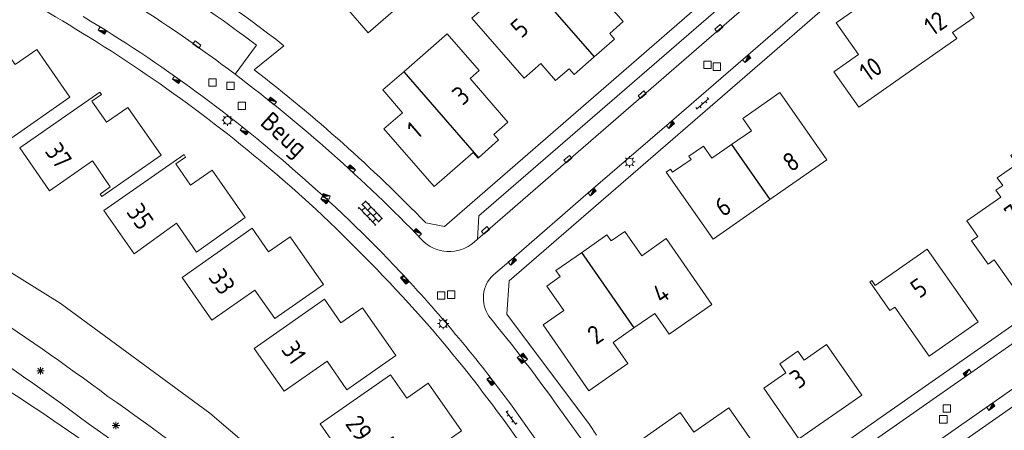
# Model space of a CAD drawing. Extents: x 168769 to 512904, y 516715 to 1559940.
# Tile 262 of 299: x 171265 to 171397, y 520111 to 520166. Entities that reach past the tile are written whole.
import ezdxf

# ---------------------------------------------------------------- set-up
doc = ezdxf.new("R2010")
doc.units = 0
doc.header["$MEASUREMENT"] = 0
doc.layers.get('0').update_dxf_attribs({"linetype": 'CONTINUOUS'})
for name, color, linetype, lineweight in [('B01_HOOFDGEBOUW', 10, 'CONTINUOUS', 0), ('B02_bijgebouw', 12, 'CONTINUOUS', 0), ('B07_scheidingsmuur', 14, 'CONTINUOUS', 25), ('Q04_wegmarkering', 7, 'CONTINUOUS', 0), ('Q21_LANTAARNPAAL', 7, 'CONTINUOUS', 18), ('Q23_kolk', 7, 'CONTINUOUS', 18), ('Q26_BOOM', 7, 'CONTINUOUS', 18), ('Q28_rioolput', 7, 'CONTINUOUS', 18), ('Q97_TROTTOIRKOLK', 7, 'CONTINUOUS', 0), ('S02_symb_open_verh', 7, 'CONTINUOUS', 13), ('T09_INSTEEKSLOOT', 72, 'CONTINUOUS', 0), ('V00_kant_verharding', 252, 'CONTINUOUS', 0), ('W00_KANT_WATER', 140, 'CONTINUOUS', 0)]:
    doc.layers.add(name, color=color, linetype=linetype, lineweight=lineweight)
doc.layers.add('Z02_Huisnummer', color=253, linetype='CONTINUOUS')
doc.layers.add('Z06_STRAATNAAM', color=7, linetype='CONTINUOUS')
doc.styles.add('ISOCP', font='isocp.shx', dxfattribs={"height": 1.8})

# ---------------------------------------------------------------- blocks, each defined once
blk = doc.blocks.new('Q21')
at = {"color": 0}
for points in [[(-1.5, 0), (-1, 0)], [(-1.06, 1.06), (-0.71, 0.71)], [(0, 1.5), (0, 1)], [(1.06, 1.06), (0.71, 0.71)], [(1.5, 0), (1, 0)], [(-1.06, -1.06), (-0.71, -0.71)], [(0, -1.5), (0, -1)], [(1.06, -1.06), (0.71, -0.71)]]:
    blk.add_lwpolyline(points, dxfattribs=at)
blk.add_circle((0, 0), 1, dxfattribs=at)
blk = doc.blocks.new('Q97')
blk.add_hatch(color=256).paths.add_polyline_path([(-1, 1), (-1, 0), (1, 1)])
blk.add_line((1, 1), (-1, 0))
at = {"color": 0}
for points in [[(-1, 0), (-1, 1), (1, 1), (1, 0), (-1, 0)], [(0, 0.8), (0, 1)]]:
    blk.add_lwpolyline(points, dxfattribs=at)
blk = doc.blocks.new('Q28')
at = {"color": 0}
blk.add_lwpolyline([(1, 1), (1, -1), (-1, -1), (-1, 1)], close=True, dxfattribs=at)
blk = doc.blocks.new('S026')
for p, q in [((0, 0), (4.4, 0)), ((0.2, 0.5), (0.2, 0)), ((1.2, 0), (1.2, -0.5)), ((2.2, 0.5), (2.2, 0)), ((3.2, 0), (3.2, -0.5)), ((4.2, 0.5), (4.2, 0))]:
    blk.add_line(p, q)
blk = doc.blocks.new('Q26')
at = {"color": 0}
for p, q in [((-1, 0), (1, 0)), ((-0.7, 0.7), (0.7, -0.7)), ((0.7, 0.7), (-0.7, -0.7)), ((0, 1), (0, -1))]:
    blk.add_line(p, q, dxfattribs=at)
blk = doc.blocks.new('Q23')
at = {"color": 0}
blk.add_lwpolyline([(0.99, -0.5), (-0.99, -0.5), (-0.99, 0.5), (0.99, 0.5), (0.99, -0.5)], dxfattribs=at)
blk = doc.blocks.new('S024')
at = {"color": 0}
for p, q in [((0, 1.2), (6.7, 1.2)), ((0, 0), (6.7, 0)), ((0.2, 1.2), (0.2, 0)), ((1.25, 1.5), (1.25, 1.2)), ((1.25, 0), (1.25, -1.2)), ((2.3, 1.2), (2.3, 0)), ((3.35, 1.5), (3.35, 1.2)), ((3.35, 0), (3.35, -1.2)), ((4.4, 1.2), (4.4, 0)), ((5.45, 1.5), (5.45, 1.2)), ((5.45, 0), (5.45, -1.2)), ((6.5, 1.2), (6.5, 0)), ((0, -1.2), (6.7, -1.2)), ((0.2, -1.2), (0.2, -1.5)), ((2.3, -1.2), (2.3, -1.5)), ((4.4, -1.2), (4.4, -1.5)), ((6.5, -1.2), (6.5, -1.5))]:
    blk.add_line(p, q, dxfattribs=at)

msp = doc.modelspace()

# ---------------------------------------------------------------- linework, layer by layer
at = {"layer": 'B01_HOOFDGEBOUW'}
for points in [[(171332.49, 520171.72), (171339.31, 520177.65), (171346.31, 520169.6), (171344.05, 520167.63), (171346.02, 520165.37), (171344.21, 520163.79), (171344.86, 520163.04), (171342.12, 520160.65)], [(171342.12, 520160.65), (171339.43, 520158.31), (171338.77, 520159.07), (171336.96, 520157.49), (171334.99, 520159.76), (171332.73, 520157.79), (171325.73, 520165.84), (171332.49, 520171.72)], [(171385.53, 520159.48), (171390.72, 520163.11), (171390.15, 520163.92), (171393.02, 520165.93), (171389.58, 520170.85), (171386.71, 520168.84), (171384.38, 520172.09), (171379.23, 520168.49)], [(171379.23, 520168.49), (171374.54, 520165.21), (171377.52, 520160.95), (171374.24, 520158.66), (171377.57, 520153.91), (171385.53, 520159.48)], [(171271.88, 520155.28), (171263.95, 520149.71), (171261.3, 520153.52), (171256.96, 520150.47), (171252.95, 520156.22), (171263.65, 520163.67), (171263.87, 520163.35), (171262.56, 520162.46), (171264.57, 520159.64), (171267.45, 520161.65), (171271.88, 520155.28)], [(171326.61, 520147.15), (171329.32, 520149.53), (171328.67, 520150.28), (171330.56, 520151.93), (171325.49, 520157.76), (171326.7, 520158.81), (171322.43, 520163.72), (171316.61, 520158.66)], [(171316.61, 520158.66), (171313.81, 520156.22), (171316.46, 520153.17), (171313.96, 520151), (171320.67, 520143.3), (171325.9, 520147.86), (171326.56, 520147.11), (171326.61, 520147.15)], [(171275.87, 520155.92), (171276.1, 520155.61), (171274.81, 520154.73), (171276.79, 520151.89), (171279.66, 520153.89), (171284.12, 520147.5), (171276.15, 520141.98), (171275.93, 520142.28), (171277.29, 520143.27), (171274.9, 520146.74), (171269.14, 520142.74), (171265.17, 520148.48), (171275.87, 520155.92)], [(171365.67, 520141.55), (171373.29, 520146.87), (171367.01, 520155.88), (171362.04, 520152.39), (171363.2, 520150.74), (171360.54, 520148.91)], [(171402.11, 520150.35), (171406.18, 520144.5), (171403.48, 520142.62), (171405.5, 520139.78), (171403.83, 520138.59), (171406.2, 520135.18), (171404.3, 520133.85), (171404.88, 520133.03), (171400.85, 520130.21), (171400.27, 520131.03), (171398.38, 520129.69), (171395.72, 520133.47), (171394.9, 520132.9), (171392.7, 520136.04), (171393.52, 520136.62), (171392.06, 520138.7), (171396.6, 520141.89), (171395.96, 520142.79), (171396.86, 520143.42), (171396.13, 520144.47), (171398.75, 520146.3), (171397.93, 520147.47), (171402.11, 520150.35)], [(171360.54, 520148.91), (171357.9, 520147.09), (171356.77, 520148.72), (171354.81, 520147.34), (171355.1, 520146.92), (171352.64, 520145.2), (171352.35, 520145.62), (171351.79, 520145.22), (171358.08, 520136.26), (171365.67, 520141.55)], [(171287.19, 520147.57), (171287.39, 520147.24), (171286.08, 520146.32), (171288.05, 520143.49), (171290.93, 520145.51), (171295.38, 520139.15), (171288.86, 520134.53), (171286.17, 520138.41), (171280.47, 520134.3), (171276.43, 520140.07), (171287.19, 520147.57)], [(171299.32, 520125.62), (171296.66, 520129.42), (171290.9, 520125.41), (171286.91, 520131.13), (171296.32, 520137.71), (171298.51, 520134.58), (171301.38, 520136.58), (171305.86, 520130.19), (171299.32, 520125.62)], [(171347.45, 520124.37), (171350.23, 520126.32), (171352.15, 520123.52), (171357.9, 520127.52), (171351.78, 520136.32), (171348.5, 520134.01), (171346.21, 520137.28), (171344.4, 520136.02), (171343.83, 520136.84), (171340.42, 520134.44)], [(171347.45, 520124.37), (171344.66, 520122.42), (171346.63, 520119.6), (171341.42, 520115.97), (171335.28, 520124.77), (171338.04, 520126.69), (171335.76, 520129.97), (171337.58, 520131.24), (171337, 520132.06), (171340.42, 520134.44)], [(171379.32, 520130.71), (171379.06, 520130.53), (171381.74, 520126.69), (171382.4, 520127.15), (171386.99, 520120.59), (171393.56, 520125.2), (171386.72, 520134.93), (171379.77, 520130.05), (171379.32, 520130.71)], [(171315.54, 520120.69), (171311.08, 520127.07), (171308.19, 520125.06), (171306, 520128.21), (171296.57, 520121.62), (171300.6, 520115.9), (171306.33, 520119.91), (171308.98, 520116.11), (171315.54, 520120.69)], [(171367.82, 520118.38), (171364.84, 520116.31), (171369.56, 520109.51), (171377.97, 520115.38), (171373.25, 520122.17), (171370.24, 520120.08)], [(171370.24, 520120.08), (171369.42, 520121.26), (171366.99, 520119.57), (171367.82, 520118.38)], [(171324.34, 520110.58), (171317.79, 520106.01), (171315.13, 520109.81), (171309.39, 520105.81), (171305.39, 520111.54), (171314.82, 520118.11), (171317.02, 520114.96), (171319.89, 520116.97), (171324.34, 520110.58)], [(171347.29, 520108.58), (171350.05, 520104.6), (171349.97, 520104.55), (171351.92, 520101.74), (171351.96, 520101.77), (171354.74, 520097.91), (171361.1, 520102.41), (171359.6, 520104.54), (171364.27, 520107.81), (171360.16, 520113.69), (171355.49, 520110.42), (171353.66, 520113.04), (171347.29, 520108.58)]]:
    msp.add_lwpolyline(points, dxfattribs=at)
at = {"layer": 'B02_bijgebouw'}
msp.add_lwpolyline([(171308.03, 520168.27), (171311.86, 520163.88), (171319.54, 520170.54), (171315.73, 520174.95), (171308.03, 520168.27)], dxfattribs=at)
at = {"layer": 'B07_scheidingsmuur'}
for points in [[(171332.49, 520171.72), (171342.12, 520160.65)], [(171316.61, 520158.66), (171326.61, 520147.15)], [(171360.54, 520148.91), (171365.67, 520141.55)], [(171340.42, 520134.45), (171347.45, 520124.37)]]:
    msp.add_lwpolyline(points, dxfattribs=at)
at = {"layer": 'Q04_wegmarkering'}
msp.add_lwpolyline([(171326.49, 520136.24), (171420.92, 520218.14)], dxfattribs=at)
msp.add_lwpolyline([(171279.62, 520168.27, -0.021338), (171294.01, 520158.33)], format="xyb", dxfattribs=at)
at = {"layer": 'T09_INSTEEKSLOOT'}
for points in [[(171274.33, 520111.56, 0.047332), (171232.79, 520137.2)], [(171310.08, 520081.85, 0.045331), (171274.33, 520111.56)]]:
    msp.add_lwpolyline(points, format="xyb", dxfattribs=at)
at = {"layer": 'V00_kant_verharding'}
for points in [[(171322.06, 520137.97), (171418.19, 520221.32)], [(171367.05, 520164.61), (171390.88, 520185.34), (171419.51, 520210.22)], [(171368.31, 520163.15), (171420.92, 520208.82)], [(171326.67, 520139.36), (171367.06, 520174.33)], [(171328.62, 520131.49), (171330.99, 520133.49), (171341.69, 520142.75), (171352.19, 520151.78), (171362.39, 520160.59), (171367.05, 520164.61)], [(171330.72, 520130.66), (171368.31, 520163.15)], [(171454.07, 520161.35), (171428.99, 520143.8), (171356.19, 520092.94)], [(171355.87, 520095.09), (171380.46, 520112.33), (171406.54, 520130.53), (171427.82, 520145.37)], [(171301.63, 520143.15), (171304.83, 520140.26)], [(171341.48, 520111.46), (171330.43, 520126.23), (171330.72, 520130.66)], [(171356.92, 520087.36), (171403.26, 520119.75)], [(171383.13, 520103.28), (171402.96, 520117.15)], [(171331.45, 520113.45), (171336.78, 520105.98)], [(171337.39, 520113.7), (171340.86, 520108.88)], [(171329.82, 520112.29), (171337.48, 520101.57)], [(171341.48, 520111.46), (171342.42, 520110.01)]]:
    msp.add_lwpolyline(points, dxfattribs=at)
for points in [[(171272.67, 520164.38, 0.04613), (171242.53, 520179.4, -0.083433), (171213.55, 520196.23, -0.032762), (171205.16, 520204.14)], [(171326.67, 520139.36), (171326.49, 520136.24), (171326.04, 520135.85, -0.405294), (171319, 520136.22, 0.038905), (171294.01, 520158.33), (171296.9, 520162.2, 0.021732), (171282.21, 520172.32), (171279.62, 520168.27), (171278.62, 520168.86, -0.385945), (171277.64, 520175.73), (171277.92, 520176.1), (171281.03, 520176.44)], [(171282.26, 520174.84, -0.026357), (171300.56, 520162.15), (171296.56, 520158.92, -0.036698), (171319.56, 520138.43), (171322.06, 520137.97)], [(171273.68, 520166.04, -0.045535), (171302.98, 520144.57)], [(171272.67, 520164.38, -0.044181), (171301.63, 520143.15)], [(171316.98, 520130.97, 0.026532), (171302.98, 520144.57)], [(171304.83, 520140.26, -0.021965), (171318.99, 520125.78)], [(171316.98, 520130.97, -0.029252), (171331.45, 520113.45, -0.021993)], [(171328.62, 520131.49, 0.365085), (171328.02, 520125.94)], [(171318.99, 520125.78, -0.021993), (171329.82, 520112.29)], [(171328.02, 520125.94, -0.017073), (171337.39, 520113.7)], [(171282.35, 520102.86, 0.032825), (171250.42, 520124.02)]]:
    msp.add_lwpolyline(points, format="xyb", dxfattribs=at)
at = {"layer": 'W00_KANT_WATER'}
msp.add_lwpolyline([(171189.26, 520175.79), (171198.83, 520167.65), (171211.71, 520159.3), (171220.15, 520154.89), (171227.21, 520151.83), (171249.46, 520140.82), (171270.59, 520127.68), (171290.62, 520112.96), (171309.09, 520097.2), (171323, 520083.85), (171325.23, 520081.63)], dxfattribs=at)
for points in [[(171276.96, 520115.21, 0.0396), (171240.38, 520138.46)], [(171313.15, 520085.14, 0.045091), (171276.96, 520115.21)]]:
    msp.add_lwpolyline(points, format="xyb", dxfattribs=at)

# ---------------------------------------------------------------- block references
at = {"layer": 'Q21_LANTAARNPAAL', "xscale": 0.5, "yscale": 0.5}
for p in [(171292.98, 520152.16), (171346.85, 520146.6), (171321.9, 520124.95)]:
    msp.add_blockref('Q21', p, dxfattribs=at)
at = {"layer": 'Q23_kolk'}
for p, xscale, yscale, rotation in [((171358.81, 520164.48), 0.5, 0.5, 40.48718706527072), ((171288.89, 520162.3), 0.5, 0.5, 323.1823058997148), ((171348.55, 520155.58), 0.4999999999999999, 0.4999999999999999, 220.8981275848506), ((171338.59, 520146.96), 0.5, 0.5, 40.62438637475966), ((171327.55, 520137.42), 0.5, 0.5, 40.81537051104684)]:
    msp.add_blockref('Q23', p, dxfattribs=dict(at, xscale=xscale, yscale=yscale, rotation=rotation))
at = {"layer": 'Q26_BOOM', "xscale": 0.5, "yscale": 0.5}
for p in [(171267.95, 520118.63), (171278.05, 520111.31)]:
    msp.add_blockref('Q26', p, dxfattribs=at)
at = {"layer": 'Q28_rioolput', "xscale": 0.5, "yscale": 0.5}
for p in [(171357.3, 520159.58), (171358.57, 520159.34), (171290.99, 520157.22), (171293.41, 520156.77), (171294.92, 520154.09), (171321.63, 520128.72), (171322.97, 520128.82), (171389.38, 520113.6), (171388.9, 520112.14)]:
    msp.add_blockref('Q28', p, dxfattribs=at)
at = {"layer": 'Q97_TROTTOIRKOLK'}
for p, xscale, yscale, rotation in [((171276.37, 520164.39), 0.4999999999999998, 0.4999999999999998, 148.4485831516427), ((171362.39, 520160.59), 0.5000000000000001, 0.5000000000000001, 220.9708503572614), ((171286.31, 520157.78), 0.4999999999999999, 0.4999999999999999, 144.9722456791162), ((171298.85, 520154.55), 0.5, 0.5, 321.0423437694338), ((171352.19, 520151.78), 0.4999999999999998, 0.4999999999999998, 220.5598324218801), ((171295.41, 520150.92), 0.5, 0.5, 141.3627652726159), ((171309.45, 520145.5), 0.5, 0.5, 317.3582710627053), ((171341.69, 520142.75), 0.5, 0.5, 220.915504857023), ((171306.19, 520141.7), 0.4999999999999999, 0.4999999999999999, 137.3582710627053), ((171318.27, 520136.98), 0.5, 0.5, 314.1526918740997), ((171330.99, 520133.49), 0.5, 0.5, 220.9393692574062), ((171316.9, 520131.05), 0.4999999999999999, 0.4999999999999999, 132.6180317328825), ((171332.51, 520120.29), 0.5, 0.5, 307.7125579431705), ((171392.24, 520118.14), 0.5, 0.5, 35.02558517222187), ((171328.51, 520117.36), 0.5, 0.5, 127.7393128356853), ((171395.12, 520114.04), 0.4999999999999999, 0.4999999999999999, 215.2725092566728)]:
    msp.add_blockref('Q97', p, dxfattribs=dict(at, xscale=xscale, yscale=yscale, rotation=rotation))
at = {"layer": 'Q97_TROTTOIRKOLK', "color": 1}
for p, xscale, yscale, rotation in [((171306.14, 520141.75), 0.5, 0.5, 342.1811110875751), ((171316.97, 520130.93), 0.4999999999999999, 0.4999999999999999, 130.2531852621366), ((171332.52, 520120.3), 0.4999999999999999, 0.4999999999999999, 126.4231783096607), ((171328.44, 520117.39), 0.4999999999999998, 0.4999999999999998, 126.0105254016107)]:
    msp.add_blockref('Q97', p, dxfattribs=dict(at, xscale=xscale, yscale=yscale, rotation=rotation))
at = {"layer": 'S02_symb_open_verh'}
for name, p, xscale, yscale, rotation in [('S026', (171355.85, 520153.64), 0.5, 0.5, 41.19098262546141), ('S024', (171310.99, 520140.95), 0.5, 0.5, 314.1395012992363), ('S026', (171330.32, 520113.21), 0.4999999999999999, 0.4999999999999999, 307.0520025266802)]:
    msp.add_blockref(name, p, dxfattribs=dict(at, xscale=xscale, yscale=yscale, rotation=rotation))

# ---------------------------------------------------------------- texts
at = {"layer": 'Z02_Huisnummer', "style": 'ISOCP'}
for s, rotation, p in [('12', 34.9704, (171387.47, 520163.35)), ('5', 40.9978, (171332.33, 520163.03)), ('10', 34.9704, (171378.81, 520157.22)), ('3', 41.0172, (171324.49, 520154.05)), ('1', 41.0172, (171318.43, 520149.53)), ('37', 304.916, (171268.44, 520148.01)), ('8', 34.885, (171368.51, 520145.12)), ('35', 304.916, (171279.36, 520139.89)), ('6', 34.885, (171359.41, 520139.14)), ('7', 35.0732, (171398.23, 520138.17)), ('33', 304.916, (171290.33, 520131.16)), ('4', 34.7786, (171351.09, 520127.51)), ('5', 35.0856, (171385.67, 520128.23)), ('2', 34.9333, (171342.36, 520122.03)), ('31', 305.1228, (171300.1, 520121.47)), ('3', 34.9195, (171369.49, 520116.12)), ('29', 304.9027, (171308.68, 520111.54))]:
    msp.add_text(s, height=2.5, rotation=rotation, dxfattribs=at).set_placement(p)
at = {"layer": 'Z06_STRAATNAAM', "style": 'ISOCP'}
msp.add_text('Beug', height=2.5, rotation=317.8493, dxfattribs=at).set_placement((171297.23, 520151.66))

doc.saveas('drawing.dxf')
